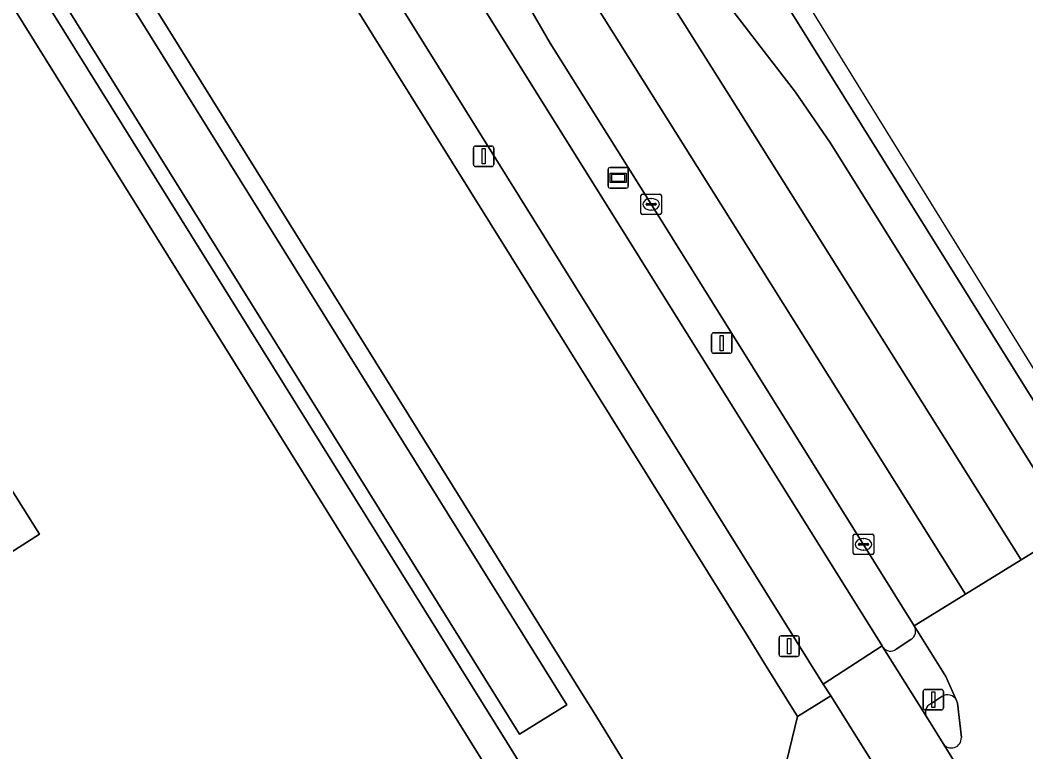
# Model space of a CAD drawing. Extents: x 159279 to 160377, y 384531 to 385888.
# Drawn here: x 159834.9 to 159883.94, y 385516.4 to 385552.06 of the extents above; entities that cross this region are included whole.
import ezdxf

# ---------------------------------------------------------------- set-up
doc = ezdxf.new("R2010")
doc.units = 0
for name, color, linetype in [('IMGEO_Berm_groen', 7, 'Continuous'), ('IMGEO_Erf', 7, 'Continuous'), ('IMGEO_Fietspad_gesloten', 7, 'Continuous'), ('IMGEO_Groenvoorziening', 7, 'Continuous'), ('IMGEO_Kolk', 7, 'Continuous'), ('IMGEO_Lichtmast', 7, 'Continuous'), ('IMGEO_Pand', 7, 'Continuous'), ('IMGEO_Rijbaan_regionaal_gesloten', 7, 'Continuous'), ('IMGEO_Verkeerseiland_open', 7, 'Continuous'), ('IMGEO_Verkeersregelinstallatiepaal', 7, 'Continuous'), ('IMGEO_Voetpad_open', 7, 'Continuous'), ('IMGEO_Wegwijzer', 7, 'Continuous')]:
    doc.layers.add(name, color=color, linetype=linetype)

msp = doc.modelspace()

# ---------------------------------------------------------------- linework, layer by layer
at = {"layer": 'IMGEO_Berm_groen'}
for points in [[(159838.316, 385592.486), (159829.049, 385607.333), (159819.248, 385623.021), (159809.43, 385638.724), (159800.143, 385653.567), (159799.559, 385654.409), (159797.883, 385656.18), (159794.348, 385653.769), (159804.978, 385636.776), (159841.351, 385578.498), (159876.93, 385521.556), (159876.969, 385521.494)], [(159887.6, 385528.252), (159875.925, 385546.962), (159816.144, 385642.784)], [(159878.498, 385522.546), (159865.672, 385543.084), (159860.75, 385550.932), (159859.251, 385553.533), (159856.451, 385559.128), (159848.72, 385574.794), (159847.311, 385577.733), (159845.85, 385580.372), (159838.316, 385592.486)], [(159856.171, 385570.012), (159872.704, 385548.551), (159874.411, 385546.065), (159886.062, 385527.424), (159886.157, 385527.267)], [(159877.615, 385521.393), (159878.335, 385521.875)]]:
    msp.add_lwpolyline(points, dxfattribs=at)
for centre, radius, start, end in [((159878.069, 385522.295), 0.497, 302.389, 30.3032), ((159877.343, 385521.771), 0.465, 216.4922, 305.7356)]:
    msp.add_arc(centre, radius, start, end, dxfattribs=at)
at = {"layer": 'IMGEO_Erf'}
msp.add_lwpolyline([(159829.433, 385527.278), (159831.406, 385524.177), (159835.849, 385527.003), (159833.876, 385530.104)], close=True, dxfattribs=at)
at = {"layer": 'IMGEO_Fietspad_gesloten'}
for points in [[(159683.485, 385818.555), (159695.188, 385802.278), (159729.815, 385750), (159737.215, 385738.828), (159738.844, 385736.282), (159769.444, 385687.297), (159773.292, 385681.136), (159801.995, 385635.214), (159838.479, 385576.785), (159874.063, 385519.7), (159876.93, 385521.556), (159841.351, 385578.498), (159804.978, 385636.776), (159794.348, 385653.769), (159776.137, 385682.914)], [(159886.901, 385505.534), (159879.899, 385516.804), (159879.107, 385518.094), (159876.969, 385521.494), (159876.93, 385521.556), (159874.063, 385519.7), (159874.426, 385519.123), (159877.022, 385514.995), (159878.843, 385512.098), (159883.769, 385504.194), (159884.576, 385502.913), (159886.394, 385500), (159887.8, 385497.747)]]:
    msp.add_lwpolyline(points, dxfattribs=at)
at = {"layer": 'IMGEO_Groenvoorziening'}
for points in [[(159821.971, 385583.983), (159862.345, 385519.176), (159862.893, 385518.297), (159865.014, 385514.814), (159862.879, 385505.031), (159865.518, 385500.648), (159870.016, 385503.551), (159867.979, 385506.809), (159870.539, 385508.809), (159872.808, 385518.126), (159871.202, 385520.706), (159870.398, 385521.998), (159836.594, 385576.197), (159818.175, 385605.648)], [(159816.042, 385586.615), (159859.253, 385517.259), (159861.565, 385518.692), (159821.19, 385583.496)], [(159817.007, 385580.869), (159857.359, 385516.083), (159858.523, 385514.215), (159857.661, 385513.679), (159858.486, 385512.329), (159859.738, 385515.081), (159858.625, 385516.869), (159815.419, 385586.228)]]:
    msp.add_lwpolyline(points, dxfattribs=at)
at = {"layer": 'IMGEO_Kolk'}
for p, q in [((159865.17, 385542.657), (159865.17, 385543.509)), ((159865.245, 385543.583), (159866.097, 385543.583)), ((159865.658, 385543.363), (159865.683, 385543.363)), ((159866.171, 385543.509), (159866.171, 385542.657)), ((159865.429, 385543.077), (159865.429, 385543.089)), ((159865.867, 385543.04), (159865.469, 385543.04)), ((159865.472, 385543.126), (159865.87, 385543.126)), ((159865.681, 385542.803), (159865.656, 385542.803)), ((159865.913, 385543.089), (159865.913, 385543.077)), ((159866.097, 385542.583), (159865.245, 385542.583)), ((159875.596, 385527.011), (159876.448, 385527.011)), ((159875.521, 385526.085), (159875.521, 385526.937)), ((159875.78, 385526.505), (159875.78, 385526.517)), ((159876.218, 385526.468), (159875.82, 385526.468)), ((159875.823, 385526.554), (159876.221, 385526.554)), ((159876.009, 385526.791), (159876.034, 385526.791)), ((159876.264, 385526.517), (159876.264, 385526.505)), ((159876.522, 385526.937), (159876.522, 385526.085)), ((159876.448, 385526.011), (159875.596, 385526.011)), ((159876.032, 385526.231), (159876.007, 385526.231))]:
    msp.add_line(p, q, dxfattribs=at)
for points in [[(159865.17, 385542.657), (159865.17, 385543.509)], [(159865.245, 385543.583), (159866.097, 385543.583)], [(159866.171, 385543.509), (159866.171, 385542.657)], [(159866.097, 385542.583), (159865.245, 385542.583)], [(159875.596, 385527.011), (159876.448, 385527.011)], [(159875.521, 385526.085), (159875.521, 385526.937)], [(159876.522, 385526.937), (159876.522, 385526.085)], [(159876.448, 385526.011), (159875.596, 385526.011)]]:
    msp.add_lwpolyline(points, dxfattribs=at)
for centre, radius, start, end in [((159865.247, 385543.507), 0.0765, 91.552, 178.448), ((159865.247, 385543.507), 0.0765, 91.552, 178.448), ((159866.095, 385543.507), 0.0765, 1.552, 88.448), ((159866.095, 385543.507), 0.0765, 1.552, 88.448), ((159865.247, 385542.659), 0.0765, 181.552, 268.448), ((159865.247, 385542.659), 0.0765, 181.552, 268.448), ((159865.469, 385543.086), 0.0403, 85.8775, 175.7526), ((159865.466, 385543.076), 0.0366, 178.938, 274.7102), ((159865.87, 385543.083), 0.043, 264.8664, 352.4533), ((159865.874, 385543.088), 0.0386, 1.7309, 96.639), ((159866.095, 385542.659), 0.0765, 271.552, 358.448), ((159866.095, 385542.659), 0.0765, 271.552, 358.448), ((159875.598, 385526.935), 0.0765, 91.552, 178.448), ((159875.598, 385526.935), 0.0765, 91.552, 178.448), ((159876.446, 385526.935), 0.0765, 1.552, 88.448), ((159876.446, 385526.935), 0.0765, 1.552, 88.448), ((159875.82, 385526.514), 0.0403, 85.8775, 175.7526), ((159875.817, 385526.504), 0.0366, 178.938, 274.7102), ((159876.221, 385526.511), 0.043, 264.8664, 352.4533), ((159876.225, 385526.516), 0.0386, 1.7309, 96.639), ((159875.598, 385526.087), 0.0765, 181.552, 268.448), ((159875.598, 385526.087), 0.0765, 181.552, 268.448), ((159876.446, 385526.087), 0.0765, 271.552, 358.448), ((159876.446, 385526.087), 0.0765, 271.552, 358.448)]:
    msp.add_arc(centre, radius, start, end, dxfattribs=at)
for centre, major_axis, ratio, start_param, end_param in [((159865.657, 385543.083), (-0.387, 0.002), 0.722429, 4.712389, 7.853982), ((159865.682, 385543.083), (-0.39, 0.002), 0.717154, 1.570796, 4.712389), ((159876.008, 385526.511), (-0.387, 0.002), 0.722429, 4.712389, 7.853982), ((159876.033, 385526.511), (-0.39, 0.002), 0.717154, 1.570796, 4.712389)]:
    msp.add_ellipse(centre, major_axis=major_axis, ratio=ratio, start_param=start_param, end_param=end_param, dxfattribs=at)
at = {"layer": 'IMGEO_Lichtmast'}
for p, q in [((159857.008, 385545.023), (159857.008, 385545.823)), ((159857.008, 385545.823), (159857.008, 385545.023)), ((159857.108, 385545.923), (159857.898, 385545.923)), ((159857.898, 385545.923), (159857.108, 385545.923)), ((159857.998, 385545.823), (159857.998, 385545.023)), ((159857.998, 385545.023), (159857.998, 385545.823)), ((159857.898, 385544.923), (159857.108, 385544.923)), ((159857.108, 385544.923), (159857.898, 385544.923)), ((159868.714, 385536.821), (159869.504, 385536.821)), ((159869.504, 385536.821), (159868.714, 385536.821)), ((159868.614, 385535.921), (159868.614, 385536.721)), ((159868.614, 385536.721), (159868.614, 385535.921)), ((159869.604, 385536.721), (159869.604, 385535.921)), ((159869.604, 385535.921), (159869.604, 385536.721)), ((159869.504, 385535.821), (159868.714, 385535.821)), ((159868.714, 385535.821), (159869.504, 385535.821)), ((159872.004, 385522.049), (159872.794, 385522.049)), ((159872.794, 385522.049), (159872.004, 385522.049)), ((159871.904, 385521.149), (159871.904, 385521.949)), ((159871.904, 385521.949), (159871.904, 385521.149)), ((159872.894, 385521.949), (159872.894, 385521.149)), ((159872.894, 385521.149), (159872.894, 385521.949)), ((159872.794, 385521.049), (159872.004, 385521.049)), ((159872.004, 385521.049), (159872.794, 385521.049))]:
    msp.add_line(p, q, dxfattribs=at)
for points in [[(159857.428, 385545.798), (159857.578, 385545.798), (159857.578, 385545.048), (159857.428, 385545.048), (159857.428, 385545.798)], [(159869.034, 385536.696), (159869.184, 385536.696), (159869.184, 385535.946), (159869.034, 385535.946), (159869.034, 385536.696)], [(159872.324, 385521.924), (159872.474, 385521.924), (159872.474, 385521.174), (159872.324, 385521.174), (159872.324, 385521.924)]]:
    msp.add_lwpolyline(points, dxfattribs=at)
for centre, start, end in [((159857.108, 385545.823), 90, 180), ((159857.108, 385545.823), 90, 180), ((159857.898, 385545.823), 0, 90), ((159857.898, 385545.823), 360, 90), ((159857.108, 385545.023), 180, 270), ((159857.108, 385545.023), 180, 270), ((159857.898, 385545.023), 270, 0), ((159857.898, 385545.023), 270, 0), ((159868.714, 385536.721), 90, 180), ((159868.714, 385536.721), 90, 180), ((159869.504, 385536.721), 0, 90), ((159869.504, 385536.721), 360, 90), ((159868.714, 385535.921), 180, 270), ((159868.714, 385535.921), 180, 270), ((159869.504, 385535.921), 270, 0), ((159869.504, 385535.921), 270, 0), ((159872.004, 385521.949), 90, 180), ((159872.004, 385521.949), 90, 180), ((159872.794, 385521.949), 0, 90), ((159872.794, 385521.949), 360, 90), ((159872.004, 385521.149), 180, 270), ((159872.004, 385521.149), 180, 270), ((159872.794, 385521.149), 270, 0), ((159872.794, 385521.149), 270, 0)]:
    msp.add_arc(centre, 0.1, start, end, dxfattribs=at)
at = {"layer": 'IMGEO_Pand'}
for points in [[(159817.007, 385580.869), (159811.586, 385577.468), (159805.406, 385573.591), (159804.077, 385575.728), (159802.913, 385574.996), (159794.714, 385569.897), (159821.203, 385527.404), (159836.253, 385503.261), (159841.644, 385506.638), (159847.853, 385510.528), (159849.182, 385508.397), (159855.088, 385512.08), (159857.661, 385513.679), (159858.523, 385514.215), (159857.359, 385516.083)], [(159829.433, 385527.278), (159833.876, 385530.104), (159835.849, 385527.003), (159831.406, 385524.177)]]:
    msp.add_lwpolyline(points, close=True, dxfattribs=at)
at = {"layer": 'IMGEO_Rijbaan_regionaal_gesloten'}
for points in [[(159888.265, 385528.715), (159877.337, 385546.343), (159793.146, 385682.519), (159722.474, 385795.185), (159729.239, 385781.429), (159735.956, 385770.912), (159737.075, 385769.267), (159737.528, 385768.544), (159738.322, 385767.278), (159741.174, 385762.728), (159749.122, 385750), (159773.122, 385711.566), (159783.004, 385695.767), (159797.627, 385672.389), (159798.174, 385671.514), (159816.144, 385642.784), (159875.925, 385546.962), (159887.6, 385528.252)], [(159847.311, 385577.733), (159848.72, 385574.794), (159856.451, 385559.128), (159859.251, 385553.533), (159860.75, 385550.932), (159865.672, 385543.084), (159878.498, 385522.546), (159881.002, 385524.089), (159869.867, 385541.818)], [(159874.411, 385546.065), (159872.704, 385548.551), (159856.171, 385570.012), (159861.173, 385561.589), (159869.908, 385547.698), (159883.705, 385525.756), (159886.157, 385527.267), (159886.062, 385527.424)]]:
    msp.add_lwpolyline(points, close=True, dxfattribs=at)
for points in [[(159809.43, 385638.724), (159819.248, 385623.021), (159829.049, 385607.333), (159838.316, 385592.486), (159845.85, 385580.372), (159847.311, 385577.733), (159869.867, 385541.818), (159881.002, 385524.089), (159883.705, 385525.756), (159869.908, 385547.698), (159861.173, 385561.589), (159856.171, 385570.012)], [(159889.835, 385521.211), (159888.267, 385523.793), (159886.157, 385527.267), (159883.705, 385525.756), (159881.002, 385524.089), (159878.498, 385522.546), (159880.029, 385520.062), (159880.559, 385518.907), (159880.608, 385518.764), (159880.797, 385517.09)], [(159879.899, 385516.804), (159886.901, 385505.534)]]:
    msp.add_lwpolyline(points, dxfattribs=at)
msp.add_arc((159880.307, 385517.076), 0.49, 213.7056, 1.6262, dxfattribs=at)
at = {"layer": 'IMGEO_Verkeerseiland_open'}
for points in [[(159879.84, 385519.093), (159879.298, 385518.736)], [(159880.797, 385517.09), (159880.608, 385518.764), (159880.559, 385518.907)], [(159879.107, 385518.094), (159879.899, 385516.804)]]:
    msp.add_lwpolyline(points, dxfattribs=at)
for centre, radius, start, end in [((159880.116, 385518.676), 0.5, 27.5048, 123.4871), ((159879.496, 385518.328), 0.454, 115.8631, 211.0006), ((159880.307, 385517.076), 0.49, 213.7056, 1.6262)]:
    msp.add_arc(centre, radius, start, end, dxfattribs=at)
at = {"layer": 'IMGEO_Verkeersregelinstallatiepaal'}
for p, q in [((159878.93, 385518.54), (159878.93, 385519.34)), ((159878.93, 385519.34), (159878.93, 385518.54)), ((159879.03, 385519.44), (159879.82, 385519.44)), ((159879.82, 385519.44), (159879.03, 385519.44)), ((159879.92, 385519.34), (159879.92, 385518.54)), ((159879.92, 385518.54), (159879.92, 385519.34)), ((159879.82, 385518.44), (159879.03, 385518.44)), ((159879.03, 385518.44), (159879.82, 385518.44))]:
    msp.add_line(p, q, dxfattribs=at)
msp.add_lwpolyline([(159879.35, 385519.315), (159879.5, 385519.315), (159879.5, 385518.565), (159879.35, 385518.565), (159879.35, 385519.315)], dxfattribs=at)
for centre, start, end in [((159879.03, 385519.34), 90, 180), ((159879.03, 385519.34), 90, 180), ((159879.82, 385519.34), 0, 90), ((159879.82, 385519.34), 360, 90), ((159879.03, 385518.54), 180, 270), ((159879.03, 385518.54), 180, 270), ((159879.82, 385518.54), 270, 0), ((159879.82, 385518.54), 270, 0)]:
    msp.add_arc(centre, 0.1, start, end, dxfattribs=at)
at = {"layer": 'IMGEO_Voetpad_open'}
for points in [[(159800.362, 385634.127), (159814.04, 385612.258), (159816.163, 385608.864), (159817.354, 385606.96), (159818.175, 385605.648), (159836.594, 385576.197), (159870.398, 385521.998), (159871.202, 385520.706), (159872.808, 385518.126), (159874.426, 385519.123), (159874.063, 385519.7), (159838.479, 385576.785), (159801.995, 385635.214)], [(159880.559, 385518.907), (159880.029, 385520.062), (159878.498, 385522.546)], [(159878.335, 385521.875), (159877.615, 385521.393)], [(159876.969, 385521.494), (159879.107, 385518.094)], [(159877.022, 385514.995), (159874.426, 385519.123), (159872.808, 385518.126), (159870.539, 385508.809)], [(159879.298, 385518.736), (159879.84, 385519.093)]]:
    msp.add_lwpolyline(points, dxfattribs=at)
msp.add_lwpolyline([(159862.893, 385518.297), (159862.345, 385519.176), (159821.971, 385583.983), (159821.19, 385583.496), (159861.565, 385518.692), (159859.253, 385517.259), (159816.042, 385586.615), (159815.419, 385586.228), (159858.625, 385516.869), (159859.738, 385515.081), (159858.486, 385512.329), (159862.879, 385505.031), (159865.014, 385514.814)], close=True, dxfattribs=at)
for centre, radius, start, end in [((159878.069, 385522.295), 0.497, 302.389, 30.3032), ((159877.343, 385521.771), 0.465, 216.4922, 305.7356), ((159880.116, 385518.676), 0.5, 27.5048, 123.4871), ((159879.496, 385518.328), 0.454, 115.8631, 211.0006)]:
    msp.add_arc(centre, radius, start, end, dxfattribs=at)
at = {"layer": 'IMGEO_Wegwijzer'}
for p, q in [((159863.566, 385543.974), (159863.566, 385544.774)), ((159863.566, 385544.774), (159863.566, 385543.974)), ((159863.666, 385544.874), (159864.456, 385544.874)), ((159864.456, 385544.874), (159863.666, 385544.874)), ((159864.556, 385544.774), (159864.556, 385543.974)), ((159864.556, 385543.974), (159864.556, 385544.774)), ((159864.456, 385543.874), (159863.666, 385543.874)), ((159863.666, 385543.874), (159864.456, 385543.874))]:
    msp.add_line(p, q, dxfattribs=at)
for points in [[(159863.667, 385544.606), (159864.455, 385544.606), (159864.455, 385544.142), (159863.667, 385544.142), (159863.667, 385544.606)], [(159863.732, 385544.541), (159863.732, 385544.207), (159864.39, 385544.207), (159864.39, 385544.541), (159863.732, 385544.541)]]:
    msp.add_lwpolyline(points, dxfattribs=at)
for centre, start, end in [((159863.666, 385544.774), 90, 180), ((159863.666, 385544.774), 90, 180), ((159864.456, 385544.774), 0, 90), ((159864.456, 385544.774), 360, 90), ((159863.666, 385543.974), 180, 270), ((159863.666, 385543.974), 180, 270), ((159864.456, 385543.974), 270, 0), ((159864.456, 385543.974), 270, 0)]:
    msp.add_arc(centre, 0.1, start, end, dxfattribs=at)

doc.saveas('drawing.dxf')
